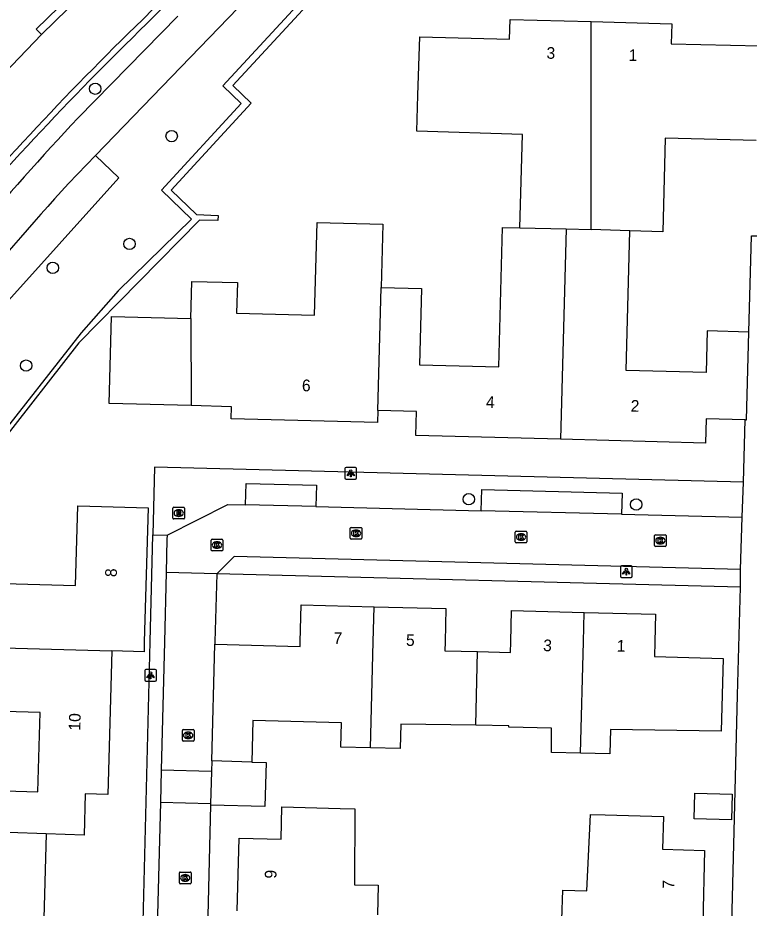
# Model space of a CAD drawing. Extents: x 162082 to 163393, y 388091 to 388632.
# Drawn here: x 162187.2 to 162249.9, y 388227.2 to 388303.5 of the extents above; entities that cross this region are included whole.
import ezdxf

# ---------------------------------------------------------------- set-up
doc = ezdxf.new("R2010")
doc.units = 0
for name, color, linetype in [('IMGEO_Berm_groen', 7, 'Continuous'), ('IMGEO_Boom', 7, 'Continuous'), ('IMGEO_Fietspad_gesloten', 7, 'Continuous'), ('IMGEO_Kolk', 7, 'Continuous'), ('IMGEO_Lichtpunt', 7, 'Continuous'), ('IMGEO_Muur', 7, 'Continuous'), ('IMGEO_Pand', 7, 'Continuous'), ('IMGEO_Pand_nummerreeks', 7, 'Continuous'), ('IMGEO_Rijbaan_lokaal_open', 7, 'Continuous'), ('IMGEO_Rijbaan_regionaal_gesloten', 7, 'Continuous'), ('IMGEO_Rioolput', 7, 'Continuous'), ('IMGEO_Voetpad_open', 7, 'Continuous')]:
    doc.layers.add(name, color=color, linetype=linetype)

msp = doc.modelspace()

# ---------------------------------------------------------------- linework, layer by layer
at = {"layer": 'IMGEO_Berm_groen'}
msp.add_lwpolyline([(162155.641, 388169.499), (162149.29, 388170.484), (162151.506, 388186.435), (162153.504, 388199.591), (162153.36, 388204.265), (162152.635, 388208.277), (162153.616, 388216.204), (162158.829, 388232.574), (162161.634, 388240.291), (162165.112, 388247.818), (162166.315, 388250), (162169.541, 388255.855), (162173.82, 388263.104), (162179.303, 388271.066), (162185.601, 388278.37), (162195.833, 388289.739), (162193.849, 388291.667)], dxfattribs=at)
at = {"layer": 'IMGEO_Boom'}
for centre in [(162193.822, 388297.383), (162200.372, 388293.326), (162196.752, 388284.085), (162190.18, 388282.037), (162187.897, 388273.661), (162225.829, 388262.214), (162240.178, 388261.759)]:
    msp.add_circle(centre, 0.489, dxfattribs=at)
at = {"layer": 'IMGEO_Fietspad_gesloten'}
for points in [[(162193.849, 388291.667), (162207.657, 388306.004), (162219.497, 388317.896)], [(162192.353, 388294.898), (162200.906, 388303.598)], [(162193.849, 388291.667), (162191.53, 388289.26)]]:
    msp.add_lwpolyline(points, dxfattribs=at)
for centre, radius, start, end in [((162416.515, 388086.237), 306.249, 137.05105, 142.18663), ((162379.256, 388117.854), 254.207, 137.6018, 143.98932)]:
    msp.add_arc(centre, radius, start, end, dxfattribs=at)
at = {"layer": 'IMGEO_Kolk'}
for p, q in [((162215.669, 388258.871), (162215.669, 388259.723)), ((162215.744, 388259.797), (162216.596, 388259.797)), ((162216.67, 388259.723), (162216.67, 388258.871)), ((162216.18, 388259.017), (162216.155, 388259.017)), ((162216.157, 388259.577), (162216.182, 388259.577)), ((162229.808, 388258.553), (162229.808, 388259.405)), ((162229.883, 388259.479), (162230.735, 388259.479)), ((162230.296, 388259.259), (162230.321, 388259.259)), ((162230.809, 388259.405), (162230.809, 388258.553)), ((162241.744, 388258.245), (162241.744, 388259.097)), ((162241.819, 388259.171), (162242.671, 388259.171)), ((162242.745, 388259.097), (162242.745, 388258.245)), ((162203.753, 388257.864), (162203.753, 388258.716)), ((162203.828, 388258.79), (162204.68, 388258.79)), ((162204.241, 388258.57), (162204.266, 388258.57)), ((162204.754, 388258.716), (162204.754, 388257.864)), ((162216.596, 388258.797), (162215.744, 388258.797)), ((162230.735, 388258.479), (162229.883, 388258.479)), ((162230.319, 388258.699), (162230.294, 388258.699)), ((162242.255, 388258.391), (162242.23, 388258.391)), ((162242.232, 388258.951), (162242.257, 388258.951)), ((162204.68, 388257.79), (162203.828, 388257.79)), ((162204.264, 388258.01), (162204.239, 388258.01)), ((162242.671, 388258.171), (162241.819, 388258.171)), ((162201.284, 388241.56), (162201.284, 388242.412)), ((162201.359, 388242.486), (162202.211, 388242.486)), ((162201.772, 388242.266), (162201.797, 388242.266)), ((162202.285, 388242.412), (162202.285, 388241.56)), ((162202.211, 388241.486), (162201.359, 388241.486)), ((162201.795, 388241.706), (162201.77, 388241.706)), ((162201.029, 388229.348), (162201.029, 388230.2)), ((162201.104, 388230.274), (162201.956, 388230.274)), ((162201.517, 388230.054), (162201.542, 388230.054)), ((162202.03, 388230.2), (162202.03, 388229.348)), ((162201.956, 388229.274), (162201.104, 388229.274)), ((162201.54, 388229.494), (162201.515, 388229.494))]:
    msp.add_line(p, q, dxfattribs=at)
for points in [[(162215.669, 388258.871), (162215.669, 388259.723)], [(162215.744, 388259.797), (162216.596, 388259.797)], [(162216.67, 388259.723), (162216.67, 388258.871)], [(162215.99, 388259.497), (162216.113, 388259.497), (162216.113, 388259.346), (162216.243, 388259.497), (162216.407, 388259.497), (162216.261, 388259.346), (162216.414, 388259.097), (162216.262, 388259.097), (162216.177, 388259.261), (162216.113, 388259.194), (162216.113, 388259.097), (162215.99, 388259.097), (162215.99, 388259.497)], [(162229.808, 388258.553), (162229.808, 388259.405)], [(162229.883, 388259.479), (162230.735, 388259.479)], [(162230.129, 388259.179), (162230.252, 388259.179), (162230.252, 388259.028), (162230.382, 388259.179), (162230.546, 388259.179), (162230.4, 388259.028), (162230.553, 388258.779), (162230.401, 388258.779), (162230.316, 388258.943), (162230.252, 388258.876), (162230.252, 388258.779), (162230.129, 388258.779), (162230.129, 388259.179)], [(162230.809, 388259.405), (162230.809, 388258.553)], [(162241.744, 388258.245), (162241.744, 388259.097)], [(162241.819, 388259.171), (162242.671, 388259.171)], [(162242.745, 388259.097), (162242.745, 388258.245)], [(162203.753, 388257.864), (162203.753, 388258.716)], [(162203.828, 388258.79), (162204.68, 388258.79)], [(162204.074, 388258.49), (162204.197, 388258.49), (162204.197, 388258.339), (162204.327, 388258.49), (162204.491, 388258.49), (162204.345, 388258.339), (162204.498, 388258.09), (162204.346, 388258.09), (162204.261, 388258.254), (162204.197, 388258.187), (162204.197, 388258.09), (162204.074, 388258.09), (162204.074, 388258.49)], [(162204.754, 388258.716), (162204.754, 388257.864)], [(162216.596, 388258.797), (162215.744, 388258.797)], [(162230.735, 388258.479), (162229.883, 388258.479)], [(162242.065, 388258.871), (162242.188, 388258.871), (162242.188, 388258.72), (162242.318, 388258.871), (162242.482, 388258.871), (162242.336, 388258.72), (162242.489, 388258.471), (162242.337, 388258.471), (162242.252, 388258.635), (162242.188, 388258.568), (162242.188, 388258.471), (162242.065, 388258.471), (162242.065, 388258.871)], [(162204.68, 388257.79), (162203.828, 388257.79)], [(162242.671, 388258.171), (162241.819, 388258.171)], [(162201.284, 388241.56), (162201.284, 388242.412)], [(162201.359, 388242.486), (162202.211, 388242.486)], [(162201.605, 388242.186), (162201.728, 388242.186), (162201.728, 388242.035), (162201.858, 388242.186), (162202.022, 388242.186), (162201.876, 388242.035), (162202.029, 388241.786), (162201.877, 388241.786), (162201.792, 388241.95), (162201.728, 388241.883), (162201.728, 388241.786), (162201.605, 388241.786), (162201.605, 388242.186)], [(162202.285, 388242.412), (162202.285, 388241.56)], [(162202.211, 388241.486), (162201.359, 388241.486)], [(162201.029, 388229.348), (162201.029, 388230.2)], [(162201.104, 388230.274), (162201.956, 388230.274)], [(162201.35, 388229.974), (162201.473, 388229.974), (162201.473, 388229.823), (162201.603, 388229.974), (162201.767, 388229.974), (162201.621, 388229.823), (162201.774, 388229.574), (162201.622, 388229.574), (162201.537, 388229.738), (162201.473, 388229.671), (162201.473, 388229.574), (162201.35, 388229.574), (162201.35, 388229.974)], [(162202.03, 388230.2), (162202.03, 388229.348)], [(162201.956, 388229.274), (162201.104, 388229.274)]]:
    msp.add_lwpolyline(points, dxfattribs=at)
for centre, start, end in [((162215.746, 388259.721), 91.55205, 178.44795), ((162215.746, 388259.721), 91.55205, 178.44795), ((162216.594, 388259.721), 1.55205, 88.44795), ((162216.594, 388259.721), 1.55205, 88.44795), ((162229.885, 388259.403), 91.55205, 178.44795), ((162229.885, 388259.403), 91.55205, 178.44795), ((162230.733, 388259.403), 1.55205, 88.44795), ((162230.733, 388259.403), 1.55205, 88.44795), ((162241.821, 388259.095), 91.55205, 178.44795), ((162241.821, 388259.095), 91.55205, 178.44795), ((162242.669, 388259.095), 1.55205, 88.44795), ((162242.669, 388259.095), 1.55205, 88.44795), ((162203.83, 388258.714), 91.55205, 178.44795), ((162203.83, 388258.714), 91.55205, 178.44795), ((162204.678, 388258.714), 1.55205, 88.44795), ((162204.678, 388258.714), 1.55205, 88.44795), ((162215.746, 388258.873), 181.55205, 268.44795), ((162215.746, 388258.873), 181.55205, 268.44795), ((162216.594, 388258.873), 271.55205, 358.44795), ((162216.594, 388258.873), 271.55205, 358.44795), ((162229.885, 388258.555), 181.55205, 268.44795), ((162229.885, 388258.555), 181.55205, 268.44795), ((162230.733, 388258.555), 271.55205, 358.44795), ((162230.733, 388258.555), 271.55205, 358.44795), ((162241.821, 388258.247), 181.55205, 268.44795), ((162241.821, 388258.247), 181.55205, 268.44795), ((162242.669, 388258.247), 271.55205, 358.44795), ((162242.669, 388258.247), 271.55205, 358.44795), ((162203.83, 388257.866), 181.55205, 268.44795), ((162203.83, 388257.866), 181.55205, 268.44795), ((162204.678, 388257.866), 271.55205, 358.44795), ((162204.678, 388257.866), 271.55205, 358.44795), ((162201.361, 388242.41), 91.55205, 178.44795), ((162201.361, 388242.41), 91.55205, 178.44795), ((162202.209, 388242.41), 1.55205, 88.44795), ((162202.209, 388242.41), 1.55205, 88.44795), ((162201.361, 388241.562), 181.55205, 268.44795), ((162201.361, 388241.562), 181.55205, 268.44795), ((162202.209, 388241.562), 271.55205, 358.44795), ((162202.209, 388241.562), 271.55205, 358.44795), ((162201.106, 388230.198), 91.55205, 178.44795), ((162201.106, 388230.198), 91.55205, 178.44795), ((162201.954, 388230.198), 1.55205, 88.44795), ((162201.954, 388230.198), 1.55205, 88.44795), ((162201.106, 388229.35), 181.55205, 268.44795), ((162201.106, 388229.35), 181.55205, 268.44795), ((162201.954, 388229.35), 271.55205, 358.44795), ((162201.954, 388229.35), 271.55205, 358.44795)]:
    msp.add_arc(centre, 0.0765, start, end, dxfattribs=at)
for centre, major_axis, ratio, start_param, end_param in [((162216.156, 388259.297), (-0.387, 0.002), 0.722429, 4.712389, 7.853982), ((162216.181, 388259.297), (-0.39, 0.002), 0.717154, 1.570796, 4.712389), ((162230.295, 388258.979), (-0.387, 0.002), 0.722429, 4.712389, 7.853982), ((162230.32, 388258.979), (-0.39, 0.002), 0.717154, 1.570796, 4.712389), ((162242.231, 388258.671), (-0.387, 0.002), 0.722429, 4.712389, 7.853982), ((162204.24, 388258.29), (-0.387, 0.002), 0.722429, 4.712389, 7.853982), ((162204.265, 388258.29), (-0.39, 0.002), 0.717154, 1.570796, 4.712389), ((162242.256, 388258.671), (-0.39, 0.002), 0.717154, 1.570796, 4.712389), ((162201.771, 388241.986), (-0.387, 0.002), 0.722429, 4.712389, 7.853982), ((162201.796, 388241.986), (-0.39, 0.002), 0.717154, 1.570796, 4.712389), ((162201.516, 388229.774), (-0.387, 0.002), 0.722429, 4.712389, 7.853982), ((162201.541, 388229.774), (-0.39, 0.002), 0.717154, 1.570796, 4.712389)]:
    msp.add_ellipse(centre, major_axis=major_axis, ratio=ratio, start_param=start_param, end_param=end_param, dxfattribs=at)
at = {"layer": 'IMGEO_Lichtpunt'}
for p, q in [((162215.215, 388264.849), (162215.215, 388264.042)), ((162215.215, 388264.849), (162215.215, 388264.042)), ((162216.117, 388264.944), (162215.309, 388264.944)), ((162216.117, 388264.944), (162215.309, 388264.944)), ((162216.211, 388264.042), (162216.211, 388264.849)), ((162216.211, 388264.042), (162216.211, 388264.849)), ((162215.309, 388263.948), (162216.117, 388263.948)), ((162215.309, 388263.948), (162216.117, 388263.948)), ((162238.829, 388256.42), (162238.829, 388255.613)), ((162238.829, 388256.42), (162238.829, 388255.613)), ((162239.731, 388256.515), (162238.923, 388256.515)), ((162239.731, 388256.515), (162238.923, 388256.515)), ((162239.825, 388255.613), (162239.825, 388256.42)), ((162239.825, 388255.613), (162239.825, 388256.42)), ((162238.923, 388255.519), (162239.731, 388255.519)), ((162238.923, 388255.519), (162239.731, 388255.519)), ((162198.062, 388247.541), (162198.062, 388246.734)), ((162198.062, 388247.541), (162198.062, 388246.734)), ((162198.964, 388247.636), (162198.156, 388247.636)), ((162198.964, 388247.636), (162198.156, 388247.636)), ((162199.058, 388246.734), (162199.058, 388247.541)), ((162199.058, 388246.734), (162199.058, 388247.541)), ((162198.156, 388246.64), (162198.964, 388246.64)), ((162198.156, 388246.64), (162198.964, 388246.64))]:
    msp.add_line(p, q, dxfattribs=at)
for points in [[(162215.589, 388264.513), (162215.628, 388264.485), (162215.44, 388264.223), (162215.402, 388264.25), (162215.589, 388264.513)], [(162215.691, 388264.465), (162215.738, 388264.465), (162215.738, 388264.143), (162215.691, 388264.143), (162215.691, 388264.465)], [(162215.801, 388264.485), (162215.839, 388264.512), (162216.026, 388264.25), (162215.987, 388264.222), (162215.801, 388264.485)], [(162239.203, 388256.084), (162239.242, 388256.056), (162239.054, 388255.794), (162239.016, 388255.821), (162239.203, 388256.084)], [(162239.305, 388256.036), (162239.352, 388256.036), (162239.352, 388255.714), (162239.305, 388255.714), (162239.305, 388256.036)], [(162239.415, 388256.056), (162239.453, 388256.083), (162239.64, 388255.821), (162239.601, 388255.793), (162239.415, 388256.056)], [(162198.436, 388247.205), (162198.475, 388247.177), (162198.287, 388246.915), (162198.249, 388246.942), (162198.436, 388247.205)], [(162198.538, 388247.157), (162198.585, 388247.157), (162198.585, 388246.835), (162198.538, 388246.835), (162198.538, 388247.157)], [(162198.648, 388247.177), (162198.686, 388247.204), (162198.873, 388246.942), (162198.834, 388246.914), (162198.648, 388247.177)]]:
    msp.add_lwpolyline(points, dxfattribs=at)
for centre in [(162215.714, 388264.647), (162239.328, 388256.218), (162198.561, 388247.339)]:
    msp.add_circle(centre, 0.0994, dxfattribs=at)
for centre, start, end in [((162215.309, 388264.849), 90, 180), ((162215.309, 388264.849), 90, 180), ((162216.117, 388264.849), 0, 90), ((162216.117, 388264.849), 0, 90), ((162215.309, 388264.042), 180, 270), ((162215.309, 388264.042), 180, 270), ((162216.117, 388264.042), 270, 0), ((162216.117, 388264.042), 270, 360), ((162238.923, 388256.42), 90, 180), ((162238.923, 388256.42), 90, 180), ((162239.731, 388256.42), 0, 90), ((162239.731, 388256.42), 0, 90), ((162238.923, 388255.613), 180, 270), ((162238.923, 388255.613), 180, 270), ((162239.731, 388255.613), 270, 0), ((162239.731, 388255.613), 270, 360), ((162198.156, 388247.541), 90, 180), ((162198.156, 388247.541), 90, 180), ((162198.964, 388247.541), 0, 90), ((162198.964, 388247.541), 0, 90), ((162198.156, 388246.734), 180, 270), ((162198.156, 388246.734), 180, 270), ((162198.964, 388246.734), 270, 0), ((162198.964, 388246.734), 270, 360)]:
    msp.add_arc(centre, 0.0946, start, end, dxfattribs=at)
at = {"layer": 'IMGEO_Muur'}
for points in [[(162233.209, 388330.88), (162223.757, 388319.168), (162216.264, 388311.046), (162216.729, 388310.598), (162204.757, 388297.619), (162206.339, 388296.126), (162199.498, 388288.679), (162202.082, 388286.205), (162195.788, 388280.075), (162192.618, 388276.468), (162185.012, 388266.817), (162177.085, 388254.875), (162174.799, 388249.786)], [(162218.78, 388312.71), (162217.106, 388311.068), (162217.568, 388310.623), (162205.6, 388297.648), (162207.181, 388296.156), (162200.337, 388288.706), (162202.512, 388286.617), (162204.366, 388286.524), (162204.32, 388286.08), (162202.755, 388286.11), (162192.412, 388275.622), (162185.612, 388266.92), (162177.836, 388255.223)], [(162248.593, 388234.883), (162248.863, 388245.442)]]:
    msp.add_lwpolyline(points, dxfattribs=at)
at = {"layer": 'IMGEO_Pand'}
for points in [[(162230.19, 388285.46), (162230.44, 388293.47), (162221.38, 388293.75), (162221.476, 388296.843), (162221.63, 388301.84), (162229.33, 388301.63), (162229.38, 388303.32), (162236.31, 388303.14)], [(162236.33, 388285.31), (162236.31, 388303.14)], [(162236.31, 388303.14), (162243.23, 388302.95), (162243.18, 388301.24), (162250.79, 388301.05), (162250.94, 388301.05), (162250.77, 388294.77)], [(162250.45, 388292.96), (162242.65, 388293.15), (162242.449, 388285.131), (162239.618, 388285.206)], [(162202.024, 388277.699), (162202.108, 388280.879), (162206.003, 388280.776), (162205.934, 388278.159), (162212.621, 388277.982), (162212.83, 388285.918), (162218.46, 388285.769), (162218.317, 388280.351)], [(162218.317, 388280.351), (162221.782, 388280.259), (162221.609, 388273.737), (162228.41, 388273.557), (162228.725, 388285.494), (162230.19, 388285.46)], [(162230.19, 388285.46), (162234.18, 388285.37)], [(162234.18, 388285.37), (162233.69, 388267.357)], [(162234.18, 388285.37), (162236.33, 388285.31)], [(162239.618, 388285.206), (162236.33, 388285.31)], [(162249.838, 388276.536), (162246.254, 388276.63), (162246.159, 388273.066), (162239.302, 388273.247), (162239.618, 388285.206)], [(162218.039, 388269.807), (162218.317, 388280.351)], [(162202.047, 388270.233), (162195.016, 388270.418), (162195.213, 388277.879), (162202.024, 388277.699)], [(162202.024, 388277.699), (162202.047, 388270.233)], [(162249.527, 388269.008), (162249.639, 388269.005), (162249.838, 388276.536)], [(162218.039, 388269.807), (162218.005, 388268.783), (162205.459, 388269.114), (162205.486, 388270.142), (162202.047, 388270.233)], [(162233.69, 388267.357), (162221.302, 388267.684), (162221.356, 388269.719), (162218.039, 388269.807)], [(162249.527, 388269.008), (162246.162, 388269.097), (162246.107, 388267.029), (162233.69, 388267.357)], [(162177.836, 388255.223), (162192.133, 388254.815), (162192.327, 388261.641), (162193.356, 388261.612), (162198.353, 388261.469), (162198.026, 388250), (162198.002, 388249.15), (162195.256, 388249.225)], [(162204.074, 388249.786), (162211.367, 388249.592), (162211.378, 388250), (162211.462, 388253.177), (162217.729, 388253.009)], [(162217.406, 388240.913), (162217.649, 388250), (162217.729, 388253.009)], [(162217.729, 388253.009), (162223.875, 388252.845), (162223.799, 388250), (162223.779, 388249.233), (162226.589, 388249.158)], [(162226.589, 388249.158), (162229.4, 388249.083), (162229.424, 388250), (162229.496, 388252.686), (162235.729, 388252.52)], [(162235.409, 388240.46), (162235.662, 388250), (162235.729, 388252.52)], [(162235.729, 388252.52), (162241.832, 388252.357), (162241.769, 388250), (162241.735, 388248.733), (162247.628, 388248.576), (162247.462, 388242.337), (162237.963, 388242.483), (162237.908, 388240.394), (162235.409, 388240.46)], [(162177.679, 388249.707), (162195.256, 388249.225)], [(162195.256, 388249.225), (162194.905, 388236.916), (162192.964, 388236.972), (162192.864, 388233.447), (162189.615, 388233.54)], [(162203.807, 388239.792), (162204.074, 388249.786)], [(162226.42, 388242.853), (162226.589, 388249.158)], [(162183.13, 388233.787), (162183.23, 388237.319), (162188.906, 388237.157), (162189.099, 388243.93), (162177.701, 388244.255), (162177.707, 388242.955), (162176.763, 388242.099), (162175.572, 388242.141), (162172.591, 388243.552)], [(162217.406, 388240.913), (162214.875, 388240.981), (162214.931, 388243.054), (162207.325, 388243.257), (162207.23, 388239.701)], [(162226.42, 388242.853), (162219.993, 388242.947), (162219.937, 388240.846), (162217.406, 388240.913)], [(162235.409, 388240.46), (162232.91, 388240.527), (162232.907, 388242.599), (162229.261, 388242.697), (162229.264, 388242.812), (162226.42, 388242.853)], [(162207.23, 388239.701), (162208.459, 388239.668), (162208.358, 388235.884), (162203.706, 388236.008)], [(162203.807, 388239.792), (162203.783, 388238.893)], [(162207.23, 388239.701), (162203.807, 388239.792)], [(162203.783, 388238.893), (162203.709, 388236.124)], [(162245.129, 388234.822), (162245.188, 388237.034), (162248.407, 388236.948), (162248.348, 388234.736), (162245.129, 388234.822)], [(162203.709, 388236.124), (162203.706, 388236.008)], [(162205.985, 388226.955), (162206.16, 388233.186), (162209.739, 388233.086), (162209.818, 388235.864), (162214.817, 388235.723), (162216.069, 388235.688), (162216.039, 388229.194), (162218.074, 388229.137), (162218.002, 388226.614)], [(162233.811, 388226.22), (162233.877, 388228.718), (162235.958, 388228.663), (162236.257, 388235.211), (162237.516, 388235.178), (162242.514, 388235.045), (162242.439, 388232.224), (162246.039, 388232.128), (162245.874, 388225.902)], [(162189.615, 388233.54), (162183.13, 388233.787)], [(162189.615, 388233.54), (162189.261, 388221.138)]]:
    msp.add_lwpolyline(points, dxfattribs=at)
at = {"layer": 'IMGEO_Rijbaan_lokaal_open'}
for points in [[(162189.218, 388302.021), (162188.752, 388302.491), (162195.591, 388309.132)], [(162201.141, 388305.912), (162199.932, 388304.654), (162198.236, 388302.961)], [(162199.97, 388259.135), (162205.193, 388261.767), (162206.701, 388261.73)], [(162212.737, 388261.58), (162206.701, 388261.73)], [(162212.737, 388261.58), (162226.898, 388261.228)], [(162238.919, 388260.929), (162226.898, 388261.228)], [(162238.919, 388260.929), (162249.246, 388260.673)], [(162249.117, 388256.192), (162249.246, 388260.673)], [(162199.97, 388259.135), (162199.959, 388258.772), (162199.889, 388255.931)], [(162249.117, 388256.192), (162205.729, 388257.303), (162204.241, 388255.823)], [(162199.889, 388255.931), (162199.742, 388250), (162199.47, 388239.004)], [(162204.241, 388255.823), (162199.889, 388255.931)], [(162204.241, 388255.823), (162204.08, 388250), (162204.074, 388249.786)], [(162199.47, 388239.004), (162199.401, 388236.235)], [(162203.783, 388238.893), (162199.47, 388239.004)], [(162199.401, 388236.235), (162199.084, 388223.422), (162193.579, 388211.712), (162193.526, 388209.687)], [(162203.709, 388236.124), (162199.401, 388236.235)], [(162203.706, 388236.008), (162203.345, 388221.743)]]:
    msp.add_lwpolyline(points, dxfattribs=at)
msp.add_arc((162392.1, 388103.321), 278.279, 134.15904, 139.82978, dxfattribs=at)
at = {"layer": 'IMGEO_Rijbaan_regionaal_gesloten'}
for points in [[(162220.179, 388326.678), (162216.536, 388322.668), (162211.593, 388317.363), (162210.064, 388315.828), (162203.743, 388309.356), (162200.689, 388306.215), (162197.887, 388303.319)], [(162189.218, 388302.021), (162195.96, 388308.612), (162201.091, 388313.607)], [(162184.723, 388297.385), (162189.218, 388302.021)]]:
    msp.add_lwpolyline(points, dxfattribs=at)
msp.add_arc((162391.586, 388103.797), 278.08, 134.1515, 139.83624, dxfattribs=at)
at = {"layer": 'IMGEO_Rioolput'}
for p, q in [((162200.474, 388260.601), (162200.474, 388261.453)), ((162200.549, 388261.527), (162201.401, 388261.527)), ((162200.962, 388261.307), (162200.987, 388261.307)), ((162201.475, 388261.453), (162201.475, 388260.601)), ((162201.401, 388260.527), (162200.549, 388260.527)), ((162200.985, 388260.747), (162200.96, 388260.747))]:
    msp.add_line(p, q, dxfattribs=at)
for points in [[(162200.474, 388260.601), (162200.474, 388261.453)], [(162200.549, 388261.527), (162201.401, 388261.527)], [(162201.475, 388261.453), (162201.475, 388260.601)], [(162201.401, 388260.527), (162200.549, 388260.527)], [(162201.063, 388261.225), (162200.811, 388261.227), (162200.811, 388260.827)], [(162200.811, 388260.827), (162200.935, 388260.827), (162200.935, 388260.989), (162200.946, 388260.989)], [(162200.989, 388261.146), (162200.935, 388261.146), (162200.935, 388261.065)], [(162200.935, 388261.065), (162200.987, 388261.065)], [(162200.993, 388260.96), (162201.064, 388260.827), (162201.204, 388260.827), (162201.139, 388260.953)]]:
    msp.add_lwpolyline(points, dxfattribs=at)
for centre, radius, start, end in [((162200.551, 388261.451), 0.0765, 91.55205, 178.44795), ((162200.551, 388261.451), 0.0765, 91.55205, 178.44795), ((162201.399, 388261.451), 0.0765, 1.55205, 88.44795), ((162201.399, 388261.451), 0.0765, 1.55205, 88.44795), ((162200.551, 388260.603), 0.0765, 181.55205, 268.44795), ((162200.551, 388260.603), 0.0765, 181.55205, 268.44795), ((162200.945, 388260.936), 0.0533, 26.02933, 88.69889), ((162200.971, 388261.254), 0.19, 274.7715, 282.96867), ((162200.995, 388261.05), 0.0964, 77.00612, 93.18647), ((162201.009, 388261.107), 0.0378, 276.66336, 79.67722), ((162201.062, 388261.115), 0.109, 350.36119, 89.41601), ((162201.06, 388261.115), 0.112, 277.58423, 350.98172), ((162201.044, 388260.9), 0.108, 29.51342, 73.79051), ((162201.399, 388260.603), 0.0765, 271.55205, 358.44795), ((162201.399, 388260.603), 0.0765, 271.55205, 358.44795)]:
    msp.add_arc(centre, radius, start, end, dxfattribs=at)
for centre, major_axis, ratio, start_param, end_param in [((162200.961, 388261.027), (-0.387, 0.002), 0.722429, 4.712389, 7.853982), ((162200.986, 388261.027), (-0.39, 0.002), 0.717154, 1.570796, 4.712389)]:
    msp.add_ellipse(centre, major_axis=major_axis, ratio=ratio, start_param=start_param, end_param=end_param, dxfattribs=at)
at = {"layer": 'IMGEO_Voetpad_open'}
for points in [[(162249.838, 388276.536), (162250.067, 388284.787), (162257.95, 388284.78)], [(162249.368, 388263.683), (162249.527, 388269.008)], [(162249.368, 388263.683), (162198.9, 388264.958), (162198.755, 388259.165)], [(162206.701, 388261.73), (162206.745, 388263.564), (162212.776, 388263.411), (162212.737, 388261.58)], [(162249.246, 388260.673), (162249.368, 388263.683)], [(162226.898, 388261.228), (162226.935, 388263.043), (162238.964, 388262.739), (162238.919, 388260.929)], [(162189.261, 388221.138), (162191.96, 388221.062), (162192.072, 388225.007), (162197.898, 388224.865), (162198.526, 388250), (162198.755, 388259.165)], [(162198.755, 388259.165), (162199.97, 388259.135)], [(162249.099, 388254.69), (162249.117, 388256.192)], [(162249.099, 388254.69), (162204.241, 388255.823)], [(162247.444, 388189.812), (162248.593, 388234.883), (162248.863, 388245.442), (162249.099, 388254.69)]]:
    msp.add_lwpolyline(points, dxfattribs=at)

# ---------------------------------------------------------------- texts
at = {"layer": 'IMGEO_Pand_nummerreeks'}
for s, rotation, p in [('3', 358.46972, (162232.479, 388299.957)), ('1', 358.46972, (162239.518, 388299.768)), ('6', 358.48872, (162211.523, 388271.474)), ('4', 358.4874, (162227.295, 388270.046)), ('2', 358.4874, (162239.695, 388269.72)), ('8', 88.36728, (162195.663, 388255.536)), ('7', 358.46444, (162214.233, 388249.823)), ('5', 358.47148, (162220.44, 388249.657)), ('3', 356.14003, (162232.176, 388249.219)), ('1', 358.47229, (162238.499, 388249.164)), ('10', 88.36728, (162192.54, 388242.383)), ('9', 88.38691, (162209.343, 388229.702)), ('7', 88.48099, (162243.431, 388228.827))]:
    msp.add_text(s, height=1, rotation=rotation, dxfattribs=at).set_placement(p)

doc.saveas('drawing.dxf')
